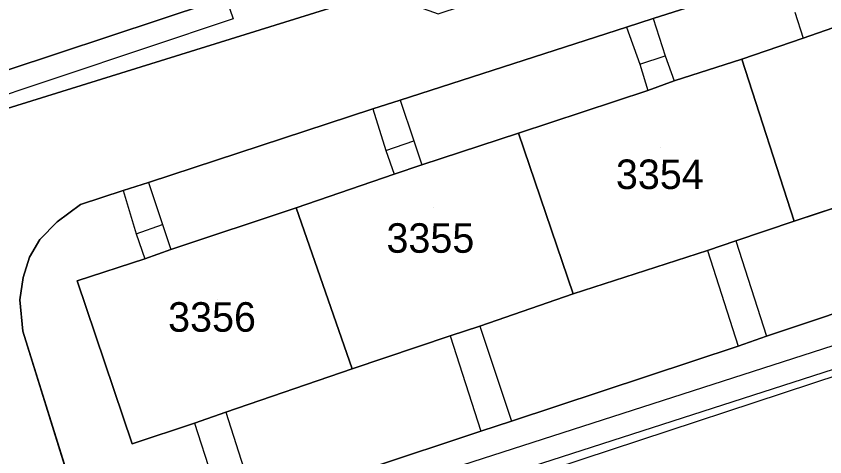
# Model space of a CAD drawing. Extents: x -264070 to -262271, y -1238894 to -1238141.
# Drawn here: x -262723.1 to -262668.3, y -1238606.1 to -1238576.3 of the extents above; entities that cross this region are included whole.
import ezdxf

# ---------------------------------------------------------------- set-up
doc = ezdxf.new("R2010")
doc.units = 0
for name, color, linetype in [('body_kn', 7, 'Continuous'), ('kladpar_druhypozemkov', 7, 'Continuous'), ('kladpar_hranice', 7, 'Continuous'), ('kladpar_parcelnecisla', 7, 'Continuous'), ('kladpar_plochy', 7, 'Continuous'), ('tarchy_linie', 7, 'Continuous'), ('zappar_hrandruhpozemk', 7, 'Continuous')]:
    doc.layers.add(name, color=color, linetype=linetype)

msp = doc.modelspace()

# ---------------------------------------------------------------- linework, layer by layer
at = {"layer": 'body_kn'}
for p, q in [((-262708.37, -1238576.46), (-262708.37, -1238576.46)), ((-262679.9, -1238576.44), (-262679.9, -1238576.44)), ((-262679.9, -1238576.44), (-262679.9, -1238576.44)), ((-262681.72, -1238577.01), (-262681.72, -1238577.01)), ((-262681.72, -1238577.01), (-262681.72, -1238577.01)), ((-262669.75, -1238577.76), (-262669.75, -1238577.76)), ((-262679.1, -1238578.96), (-262679.1, -1238578.96)), ((-262679.1, -1238578.96), (-262679.1, -1238578.96)), ((-262673.89, -1238579.2), (-262673.89, -1238579.2)), ((-262673.89, -1238579.2), (-262673.89, -1238579.2)), ((-262680.81, -1238579.52), (-262680.81, -1238579.52)), ((-262678.49, -1238580.65), (-262678.49, -1238580.65)), ((-262680.27, -1238581.32), (-262680.27, -1238581.32)), ((-262697.05, -1238581.96), (-262697.05, -1238581.96)), ((-262697.05, -1238581.96), (-262697.05, -1238581.96)), ((-262698.91, -1238582.55), (-262698.91, -1238582.55)), ((-262698.91, -1238582.55), (-262698.91, -1238582.55)), ((-262689.03, -1238584.21), (-262689.03, -1238584.21)), ((-262689.03, -1238584.21), (-262689.03, -1238584.21)), ((-262696.12, -1238584.73), (-262696.12, -1238584.73)), ((-262698.01, -1238585.37), (-262698.01, -1238585.37)), ((-262695.57, -1238586.34), (-262695.57, -1238586.34)), ((-262697.45, -1238586.98), (-262697.45, -1238586.98)), ((-262714.09, -1238587.54), (-262714.09, -1238587.54)), ((-262714.09, -1238587.54), (-262714.09, -1238587.54)), ((-262715.81, -1238588.1), (-262715.81, -1238588.1)), ((-262715.81, -1238588.1), (-262715.81, -1238588.1)), ((-262718.71, -1238589.04), (-262718.71, -1238589.04)), ((-262704.1, -1238589.27), (-262704.1, -1238589.27)), ((-262704.1, -1238589.27), (-262704.1, -1238589.27)), ((-262720.28, -1238590.21), (-262720.28, -1238590.21)), ((-262713.16, -1238590.4), (-262713.16, -1238590.4)), ((-262670.35, -1238590.16), (-262670.35, -1238590.16)), ((-262714.93, -1238591.02), (-262714.93, -1238591.02)), ((-262721.46, -1238591.4), (-262721.46, -1238591.4)), ((-262674.3, -1238591.51), (-262674.3, -1238591.51)), ((-262674.3, -1238591.51), (-262674.3, -1238591.51)), ((-262712.58, -1238592.09), (-262712.58, -1238592.09)), ((-262722.16, -1238592.6), (-262722.16, -1238592.6)), ((-262676.22, -1238592.15), (-262676.22, -1238592.15)), ((-262676.22, -1238592.15), (-262676.22, -1238592.15)), ((-262714.34, -1238592.72), (-262714.34, -1238592.72)), ((-262722.6, -1238593.98), (-262722.6, -1238593.98)), ((-262718.93, -1238594.22), (-262718.93, -1238594.22)), ((-262685.32, -1238595.1), (-262685.32, -1238595.1)), ((-262722.81, -1238595.51), (-262722.81, -1238595.51)), ((-262691.65, -1238597.28), (-262691.65, -1238597.28)), ((-262691.65, -1238597.28), (-262691.65, -1238597.28)), ((-262722.61, -1238597.62), (-262722.61, -1238597.62)), ((-262693.67, -1238597.94), (-262693.67, -1238597.94)), ((-262693.67, -1238597.94), (-262693.67, -1238597.94)), ((-262672.23, -1238597.97), (-262672.23, -1238597.97)), ((-262674.14, -1238598.63), (-262674.14, -1238598.63)), ((-262674.14, -1238598.63), (-262674.14, -1238598.63)), ((-262700.31, -1238600.18), (-262700.31, -1238600.18)), ((-262708.87, -1238603.11), (-262708.87, -1238603.11)), ((-262708.87, -1238603.11), (-262708.87, -1238603.11)), ((-262710.99, -1238603.85), (-262710.99, -1238603.85)), ((-262710.99, -1238603.85), (-262710.99, -1238603.85)), ((-262689.5, -1238603.73), (-262689.5, -1238603.73)), ((-262691.58, -1238604.4), (-262691.58, -1238604.4)), ((-262715.21, -1238605.25), (-262715.21, -1238605.25))]:
    msp.add_line(p, q, dxfattribs=at)
at = {"layer": 'kladpar_druhypozemkov'}
for p, q in [((-262679.4, -1238585.16), (-262679.4, -1238585.16)), ((-262694.8, -1238589.26), (-262694.8, -1238589.26)), ((-262709.4, -1238595.46), (-262709.4, -1238595.46))]:
    msp.add_line(p, q, dxfattribs=at)
at = {"layer": 'kladpar_hranice'}
for points in [[(-262743.89, -1238588.82), (-262698.48, -1238574.68), (-262694.48, -1238576.11), (-262658.28, -1238564.19), (-262654.19, -1238562.83), (-262593.93, -1238543.07)], [(-262625.67, -1238558.99), (-262634.61, -1238561.91), (-262636.46, -1238562.57), (-262652.02, -1238567.57), (-262653.77, -1238568.13), (-262669.15, -1238572.99), (-262671.07, -1238573.61), (-262679.9, -1238576.44), (-262681.72, -1238577.01), (-262697.05, -1238581.96), (-262698.91, -1238582.55), (-262714.09, -1238587.54), (-262715.81, -1238588.1), (-262718.71, -1238589.04), (-262720.28, -1238590.21), (-262721.46, -1238591.4), (-262722.16, -1238592.6), (-262722.6, -1238593.98), (-262722.81, -1238595.51), (-262722.61, -1238597.62), (-262718.58, -1238610.56), (-262717.96, -1238611.63), (-262716.97, -1238612.82), (-262723.53, -1238614.84)], [(-262718.58, -1238610.56), (-262722.61, -1238597.62), (-262722.81, -1238595.51), (-262722.6, -1238593.98), (-262722.16, -1238592.6), (-262721.46, -1238591.4), (-262720.28, -1238590.21), (-262718.71, -1238589.04), (-262715.81, -1238588.1), (-262714.09, -1238587.54), (-262698.91, -1238582.55), (-262697.05, -1238581.96), (-262681.72, -1238577.01), (-262679.9, -1238576.44), (-262671.07, -1238573.61), (-262669.15, -1238572.99), (-262653.77, -1238568.13), (-262652.02, -1238567.57), (-262636.46, -1238562.57), (-262634.61, -1238561.91), (-262625.67, -1238558.99)], [(-262714.19, -1238562.73), (-262713.33, -1238565.23), (-262709.83, -1238575.35), (-262744.5, -1238586.83), (-262748.7, -1238574.36), (-262748.72, -1238574.29), (-262748.76, -1238574.16), (-262735.62, -1238569.81), (-262714.19, -1238562.73)], [(-262707.39, -1238563.2), (-262705.65, -1238568.75), (-262704.97, -1238570.14), (-262703.47, -1238572.14), (-262701.48, -1238573.5), (-262698.48, -1238574.68), (-262743.89, -1238588.82), (-262744.02, -1238588.38), (-262744.5, -1238586.83), (-262709.83, -1238575.35), (-262713.33, -1238565.23), (-262712.33, -1238564.89), (-262707.39, -1238563.2)], [(-262658.9, -1238574.19), (-262655.11, -1238585.12), (-262663.87, -1238588.08), (-262666.12, -1238588.76), (-262670.35, -1238590.16), (-262673.89, -1238579.2), (-262669.75, -1238577.76), (-262667.74, -1238577.06), (-262658.9, -1238574.19)], [(-262667.74, -1238577.06), (-262669.75, -1238577.76), (-262673.89, -1238579.2), (-262678.49, -1238580.65), (-262680.27, -1238581.32), (-262689.03, -1238584.21), (-262695.57, -1238586.34), (-262697.45, -1238586.98), (-262704.1, -1238589.27), (-262712.58, -1238592.09), (-262714.34, -1238592.72), (-262718.93, -1238594.22), (-262715.21, -1238605.25), (-262710.99, -1238603.85), (-262708.87, -1238603.11), (-262700.31, -1238600.18), (-262693.67, -1238597.94), (-262691.65, -1238597.28), (-262685.32, -1238595.1), (-262676.22, -1238592.15), (-262674.3, -1238591.51), (-262670.35, -1238590.16), (-262666.12, -1238588.76)], [(-262673.89, -1238579.2), (-262670.35, -1238590.16), (-262674.3, -1238591.51), (-262676.22, -1238592.15), (-262685.32, -1238595.1), (-262689.03, -1238584.21), (-262680.27, -1238581.32), (-262678.49, -1238580.65), (-262673.89, -1238579.2)], [(-262629.3, -1238583.86), (-262644.33, -1238588.83), (-262646.48, -1238589.48), (-262661.65, -1238594.46), (-262663.77, -1238595.15), (-262672.23, -1238597.97), (-262674.14, -1238598.63), (-262689.5, -1238603.73), (-262691.58, -1238604.4), (-262706.81, -1238609.46)], [(-262674.14, -1238598.63), (-262672.23, -1238597.97), (-262663.77, -1238595.15), (-262661.65, -1238594.46), (-262646.48, -1238589.48), (-262644.33, -1238588.83), (-262629.3, -1238583.86)], [(-262689.03, -1238584.21), (-262685.32, -1238595.1), (-262691.65, -1238597.28), (-262693.67, -1238597.94), (-262700.31, -1238600.18), (-262704.1, -1238589.27), (-262697.45, -1238586.98), (-262695.57, -1238586.34), (-262689.03, -1238584.21)], [(-262704.1, -1238589.27), (-262700.31, -1238600.18), (-262708.87, -1238603.11), (-262710.99, -1238603.85), (-262715.21, -1238605.25), (-262718.93, -1238594.22), (-262714.34, -1238592.72), (-262712.58, -1238592.09), (-262704.1, -1238589.27)], [(-262801.62, -1238640.83), (-262774.15, -1238631.78), (-262769.15, -1238630.12), (-262750.66, -1238623.97), (-262747.3, -1238622.86), (-262723.53, -1238614.84), (-262716.97, -1238612.82), (-262708.93, -1238610.13), (-262706.81, -1238609.46), (-262691.58, -1238604.4), (-262689.5, -1238603.73), (-262674.14, -1238598.63)]]:
    msp.add_lwpolyline(points, dxfattribs=at)
at = {"layer": 'kladpar_plochy'}
for p, q in [((-262679.9, -1238576.44), (-262671.07, -1238573.61)), ((-262681.72, -1238577.01), (-262679.9, -1238576.44)), ((-262697.05, -1238581.96), (-262681.72, -1238577.01)), ((-262667.74, -1238577.06), (-262669.75, -1238577.76)), ((-262669.75, -1238577.76), (-262673.89, -1238579.2)), ((-262673.89, -1238579.2), (-262678.49, -1238580.65)), ((-262678.49, -1238580.65), (-262680.27, -1238581.32)), ((-262680.27, -1238581.32), (-262689.03, -1238584.21)), ((-262698.91, -1238582.55), (-262697.05, -1238581.96)), ((-262714.09, -1238587.54), (-262698.91, -1238582.55)), ((-262689.03, -1238584.21), (-262695.57, -1238586.34)), ((-262695.57, -1238586.34), (-262697.45, -1238586.98)), ((-262697.45, -1238586.98), (-262704.1, -1238589.27)), ((-262715.81, -1238588.1), (-262714.09, -1238587.54)), ((-262718.71, -1238589.04), (-262715.81, -1238588.1)), ((-262670.35, -1238590.16), (-262666.12, -1238588.76)), ((-262720.28, -1238590.21), (-262718.71, -1238589.04)), ((-262704.1, -1238589.27), (-262712.58, -1238592.09)), ((-262721.46, -1238591.4), (-262720.28, -1238590.21)), ((-262674.3, -1238591.51), (-262670.35, -1238590.16)), ((-262722.16, -1238592.6), (-262721.46, -1238591.4)), ((-262676.22, -1238592.15), (-262674.3, -1238591.51)), ((-262712.58, -1238592.09), (-262714.34, -1238592.72)), ((-262722.6, -1238593.98), (-262722.16, -1238592.6)), ((-262685.32, -1238595.1), (-262676.22, -1238592.15)), ((-262714.34, -1238592.72), (-262718.93, -1238594.22)), ((-262722.81, -1238595.51), (-262722.6, -1238593.98)), ((-262718.93, -1238594.22), (-262715.21, -1238605.25)), ((-262691.65, -1238597.28), (-262685.32, -1238595.1)), ((-262663.77, -1238595.15), (-262672.23, -1238597.97)), ((-262722.61, -1238597.62), (-262722.81, -1238595.51)), ((-262693.67, -1238597.94), (-262691.65, -1238597.28)), ((-262718.58, -1238610.56), (-262722.61, -1238597.62)), ((-262700.31, -1238600.18), (-262693.67, -1238597.94)), ((-262672.23, -1238597.97), (-262674.14, -1238598.63)), ((-262674.14, -1238598.63), (-262689.5, -1238603.73)), ((-262708.87, -1238603.11), (-262700.31, -1238600.18)), ((-262710.99, -1238603.85), (-262708.87, -1238603.11)), ((-262715.21, -1238605.25), (-262710.99, -1238603.85)), ((-262689.5, -1238603.73), (-262691.58, -1238604.4)), ((-262691.58, -1238604.4), (-262706.81, -1238609.46))]:
    msp.add_line(p, q, dxfattribs=at)
for points in [[(-262743.89, -1238588.82), (-262698.48, -1238574.68), (-262694.48, -1238576.11), (-262658.28, -1238564.19), (-262654.19, -1238562.83), (-262593.93, -1238543.07)], [(-262625.67, -1238558.99), (-262634.61, -1238561.91), (-262636.46, -1238562.57), (-262652.02, -1238567.57), (-262653.77, -1238568.13), (-262669.15, -1238572.99), (-262671.07, -1238573.61), (-262679.9, -1238576.44), (-262681.72, -1238577.01), (-262697.05, -1238581.96), (-262698.91, -1238582.55), (-262714.09, -1238587.54), (-262715.81, -1238588.1), (-262718.71, -1238589.04), (-262720.28, -1238590.21), (-262721.46, -1238591.4), (-262722.16, -1238592.6), (-262722.6, -1238593.98), (-262722.81, -1238595.51), (-262722.61, -1238597.62), (-262718.58, -1238610.56), (-262717.96, -1238611.63), (-262716.97, -1238612.82), (-262723.53, -1238614.84)], [(-262723.53, -1238614.84), (-262716.97, -1238612.82), (-262708.93, -1238610.13), (-262706.81, -1238609.46), (-262691.58, -1238604.4), (-262689.5, -1238603.73), (-262674.14, -1238598.63), (-262672.23, -1238597.97), (-262663.77, -1238595.15), (-262661.65, -1238594.46), (-262646.48, -1238589.48), (-262644.33, -1238588.83), (-262629.3, -1238583.86)]]:
    msp.add_lwpolyline(points, dxfattribs=at)
for points in [[(-262714.19, -1238562.73), (-262713.33, -1238565.23), (-262709.83, -1238575.35), (-262744.5, -1238586.83), (-262748.7, -1238574.36), (-262748.72, -1238574.29), (-262748.76, -1238574.16), (-262735.62, -1238569.81)], [(-262707.39, -1238563.2), (-262705.65, -1238568.75), (-262704.97, -1238570.14), (-262703.47, -1238572.14), (-262701.48, -1238573.5), (-262698.48, -1238574.68), (-262743.89, -1238588.82), (-262744.02, -1238588.38), (-262744.5, -1238586.83), (-262709.83, -1238575.35), (-262713.33, -1238565.23), (-262712.33, -1238564.89)], [(-262658.9, -1238574.19), (-262655.11, -1238585.12), (-262663.87, -1238588.08), (-262666.12, -1238588.76), (-262670.35, -1238590.16), (-262673.89, -1238579.2), (-262669.75, -1238577.76), (-262667.74, -1238577.06)], [(-262673.89, -1238579.2), (-262670.35, -1238590.16), (-262674.3, -1238591.51), (-262676.22, -1238592.15), (-262685.32, -1238595.1), (-262689.03, -1238584.21), (-262680.27, -1238581.32), (-262678.49, -1238580.65)], [(-262689.03, -1238584.21), (-262685.32, -1238595.1), (-262691.65, -1238597.28), (-262693.67, -1238597.94), (-262700.31, -1238600.18), (-262704.1, -1238589.27), (-262697.45, -1238586.98), (-262695.57, -1238586.34)], [(-262704.1, -1238589.27), (-262700.31, -1238600.18), (-262708.87, -1238603.11), (-262710.99, -1238603.85), (-262715.21, -1238605.25), (-262718.93, -1238594.22), (-262714.34, -1238592.72), (-262712.58, -1238592.09)]]:
    msp.add_lwpolyline(points, close=True, dxfattribs=at)
at = {"layer": 'tarchy_linie'}
for points in [[(-262805.94, -1238644.2), (-262715.85, -1238614.12), (-262565.32, -1238565.56), (-262565.76, -1238563)], [(-262563.57, -1238566.62), (-262715.37, -1238615.59), (-262805.94, -1238645.83)], [(-262793.07, -1238634.95), (-262718.58, -1238610.56), (-262717.96, -1238611.63), (-262717.6, -1238612.06), (-262716.97, -1238612.82), (-262708.93, -1238610.13), (-262706.81, -1238609.46), (-262691.58, -1238604.4), (-262689.5, -1238603.73), (-262674.14, -1238598.63), (-262672.23, -1238597.97), (-262663.77, -1238595.15), (-262661.65, -1238594.46), (-262646.48, -1238589.48), (-262644.33, -1238588.83), (-262629.3, -1238583.86)]]:
    msp.add_lwpolyline(points, dxfattribs=at)
at = {"layer": 'zappar_hrandruhpozemk'}
for p, q in [((-262670.3, -1238576), (-262669.75, -1238577.76)), ((-262679.9, -1238576.44), (-262679.1, -1238578.96)), ((-262681.72, -1238577.01), (-262680.81, -1238579.52)), ((-262680.81, -1238579.52), (-262679.1, -1238578.96)), ((-262679.1, -1238578.96), (-262678.49, -1238580.65)), ((-262680.81, -1238579.52), (-262680.27, -1238581.32)), ((-262698.91, -1238582.55), (-262698.01, -1238585.37)), ((-262698.01, -1238585.37), (-262696.12, -1238584.73)), ((-262698.01, -1238585.37), (-262697.45, -1238586.98)), ((-262715.81, -1238588.1), (-262714.93, -1238591.02)), ((-262714.93, -1238591.02), (-262713.16, -1238590.4)), ((-262714.93, -1238591.02), (-262714.34, -1238592.72)), ((-262674.3, -1238591.51), (-262672.23, -1238597.97)), ((-262676.22, -1238592.15), (-262674.14, -1238598.63)), ((-262691.65, -1238597.28), (-262689.5, -1238603.73)), ((-262693.67, -1238597.94), (-262691.58, -1238604.4)), ((-262708.87, -1238603.11), (-262706.81, -1238609.46)), ((-262710.99, -1238603.85), (-262708.93, -1238610.13))]:
    msp.add_line(p, q, dxfattribs=at)
for points in [[(-262710.08, -1238614.66), (-262641.8, -1238592.15), (-262555.23, -1238563.78)], [(-262712.33, -1238564.89), (-262708.37, -1238576.46), (-262744.02, -1238588.38)], [(-262697.05, -1238581.96), (-262696.12, -1238584.73), (-262695.57, -1238586.34)], [(-262714.09, -1238587.54), (-262713.16, -1238590.4), (-262712.58, -1238592.09)]]:
    msp.add_lwpolyline(points, dxfattribs=at)

# ---------------------------------------------------------------- texts
at = {"layer": 'kladpar_parcelnecisla'}
for s, p in [('3354', (-262682.43, -1238587.99)), ('3355', (-262697.975, -1238592.31)), ('3356', (-262712.77, -1238597.66))]:
    msp.add_text(s, height=2, dxfattribs=at).set_placement(p)

doc.saveas('drawing.dxf')
